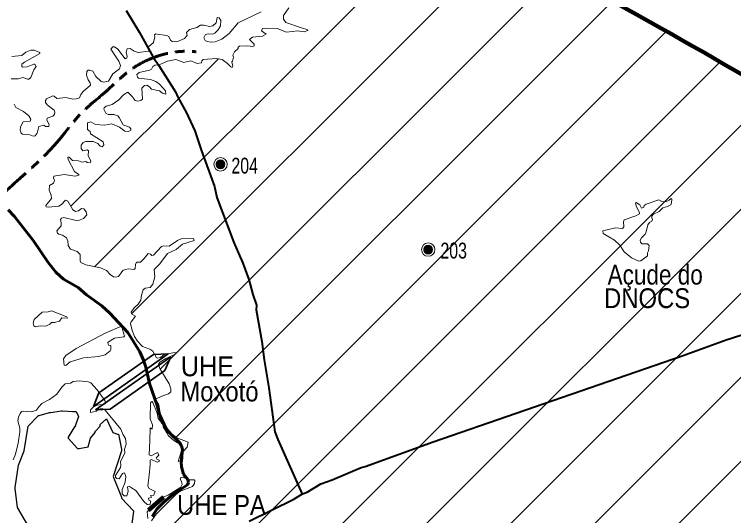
# Model space of a CAD drawing. Extents: x 553962 to 842807, y 8883888 to 9032388.
# Drawn here: x 584142 to 602280, y 8960686 to 8973335 of the extents above; entities that cross this region are included whole.
import ezdxf
from ezdxf.enums import TextEntityAlignment as Align

# ---------------------------------------------------------------- set-up
doc = ezdxf.new("R2010")
doc.units = 0
doc.header["$LTSCALE"] = 160
doc.linetypes.add('LONG_DASH_SHORT_DASH', pattern=[9.9, 6, -1.2, 1.5, -1.2])
for name, color, linetype, lineweight in [('15', 7, 'Continuous', 25), ('21', 7, 'Continuous', 25), ('22', 7, 'Continuous', 35), ('27', 7, 'Continuous', 90), ('28', 7, 'Continuous', 13), ('30', 7, 'Continuous', 13), ('32', 7, 'Continuous', 13), ('33', 7, 'Continuous', 13), ('34', 7, 'LONG_DASH_SHORT_DASH', 60)]:
    doc.layers.add(name, color=color, linetype=linetype, lineweight=lineweight)

msp = doc.modelspace()

# ---------------------------------------------------------------- linework, layer by layer
at = {"layer": '15', "lineweight": 40}
for points in [[(586961.6, 8973436.3), (587301, 8972874.3), (587640.4, 8972251.7), (587788.5, 8972042.4), (588207.4, 8971376.7), (588263.1, 8971248.8), (588483.5, 8970850.8), (588695.4, 8970396.6), (588857.5, 8969895.4), (589190.3, 8968987.7), (589251, 8968710.7), (589674.6, 8967582.3), (589899.5, 8967058.9), (590052.2, 8966645.4), (590154.6, 8966267.7), (590247.4, 8965995.5), (590238.8, 8965878.8), (590381.4, 8965077.2), (590437.7, 8964620.9), (590556.9, 8963909.5), (590712.3, 8962804.7), (590781.8, 8962609.4), (591396.4, 8961227.9)], [(590059.4, 8960543.5), (591188.1, 8961101.4), (591408.7, 8961235.4), (591525.3, 8961280.9), (591868.7, 8961488.1), (592154.1, 8961587.2), (592886.5, 8961903), (592990.6, 8961929.3), (594700.8, 8962547.5), (600985.5, 8964722.4), (602091.6, 8965119.9), (602697.1, 8965318.9)]]:
    msp.add_lwpolyline(points, dxfattribs=at)
at = {"layer": '21', "lineweight": 13}
for points in [[(591544.1, 8972929.1), (591539.1, 8972948.4), (591386.4, 8972993.6), (590989.7, 8973133.6), (590930.2, 8973216.3), (590925.8, 8973310), (591065.8, 8973500.9)], [(589256.8, 8973257.4), (589252.7, 8973258), (589234.5, 8973124.8), (589147.9, 8973046.8), (589063, 8973031.8), (588918.6, 8973063.5), (588835.7, 8973065.7), (588739.8, 8973006.3), (588561.7, 8972951.1), (588483.1, 8972879), (588499.7, 8972804.5), (588435.9, 8972723.7), (588237.5, 8972640.8), (588119.6, 8972647.3), (588075, 8972687.6), (588036.8, 8972776.6), (587983.9, 8972804.3), (587744.4, 8972835.9)], [(590364.9, 8973397.1), (589783.1, 8973121.1), (589557.5, 8972848.9), (589377.1, 8972711), (589208.9, 8972641.3), (589105, 8972632.4), (589003.3, 8972647.2), (588956.7, 8972674.9), (588920.5, 8972745), (588963.2, 8972823.6), (589028.8, 8972846.9), (589143.7, 8972836.4), (589197.1, 8972864.3), (589282, 8972943.2), (589336.7, 8973046.6), (589349.5, 8973181.3), (589304.8, 8973250.5), (589256.8, 8973257.4)], [(589636.7, 8971991.2), (589636.7, 8971991.2), (589651.2, 8972025), (589627.8, 8972139.3), (589644.9, 8972152.7), (589666, 8972251.4), (589647, 8972301.2), (589689.6, 8972386.1), (589784.9, 8972471), (589789.5, 8972511.4), (589823.3, 8972534.6), (590022.9, 8972543.1), (590153.7, 8972526.2), (590190.6, 8972539), (590188.4, 8972581.5), (590069.9, 8972700.4), (590146.4, 8972755.6), (590400.8, 8972781.1), (590487.9, 8972834.1), (590375.5, 8972917.5), (590400.9, 8972976.4), (590482, 8972987.1), (590771.4, 8972974.2), (591000.3, 8972885.2), (591293, 8972921.2), (591451.2, 8972895.9), (591544.1, 8972929.1)], [(587744.4, 8972835.9), (587705.8, 8972841), (587674.8, 8972821.7), (587681.8, 8972766), (587652.2, 8972626), (587520.6, 8972519.8), (587537.4, 8972424.4), (587521, 8972409.7), (587521, 8972409.7), (587265.6, 8972369), (587164.3, 8972404.8), (587061.7, 8972470.9), (586989.7, 8972468.8), (586964.1, 8972379.9), (586982.9, 8972274.7), (586974.5, 8972237.3), (586934.4, 8972216.2), (586751.7, 8972453.7), (586666.5, 8972513.3), (586626.1, 8972513.3), (586575.5, 8972456.3), (586777.5, 8972158), (586819.5, 8972043.7), (586793.9, 8971963.1), (586626.4, 8971831.7), (586515.7, 8971651), (586399.8, 8971621.3), (586326.8, 8971644.7), (586197.3, 8971767.6), (586118.5, 8971901.5), (586046.1, 8971927.1), (586004, 8971925.1), (585969.8, 8971897.1), (585961.4, 8971801.8), (585999.6, 8971687.1), (586050.5, 8971606.3), (586058.9, 8971546.7), (585878.5, 8971385.4), (585821.2, 8971315.3), (585782.6, 8971228.1), (585698.2, 8971200.7), (585613.2, 8971196.4), (585443, 8971236.7), (585213.8, 8971211.3), (585141.3, 8971274.9), (585111.6, 8971279.2)], [(584057.5, 8971710.4), (584236.4, 8971708.4), (584351.2, 8971742.2), (584472.4, 8971696.2), (584503.4, 8971697.7), (584552.9, 8971738.1), (584629.4, 8971933.2), (584690.8, 8972022.3), (584661.4, 8972077.8), (584630.9, 8972080), (584461.6, 8972014.2), (584357.8, 8972001.5), (584330, 8972018.8), (584330, 8972075.8), (584395, 8972126.3), (584785.8, 8972347.3), (584786.6, 8972370.8), (584644.6, 8972432.6), (584559.6, 8972432.7), (584559.6, 8972432.7), (584432.1, 8972379.7), (584331.8, 8972301), (584079, 8972273.4)], [(587960.4, 8971321.1), (587950.9, 8971402.7), (587803.3, 8971572.2), (587711.7, 8971638.2), (587576, 8971693.4), (587275.8, 8971727.9), (587248.6, 8971751), (587229.6, 8971820.7), (587289, 8971866.3), (587546.7, 8971925.3), (587596.9, 8971954.8), (587633.2, 8972022.7), (587682, 8972052.4), (587806, 8972067.6), (588004.9, 8972152.3), (588217.3, 8972196.9), (588412.8, 8972122.6), (588590.9, 8972165), (588748.1, 8972092.9), (588748.1, 8972092.9), (588863, 8972107.8), (588865.3, 8972162.9), (588901.3, 8972196.8), (589241.4, 8972224.5), (589381.6, 8972192.5), (589513.3, 8972099), (589598.1, 8972007.9), (589636.7, 8971991.2)], [(585319.8, 8967999.4), (585324, 8968076.1), (585307.1, 8968156.3), (585332.8, 8968188.5), (585392.1, 8968211.7), (585664, 8968141.7), (585757.4, 8968137.5), (585883, 8968184.3), (585965.4, 8968274.1), (585950.2, 8968348.5), (585893.9, 8968423.6), (585833.8, 8968436.8), (585757.2, 8968379.6), (585683.3, 8968356.3), (585617.4, 8968405), (585492.3, 8968621), (585434.5, 8968644.9), (585434.5, 8968644.9), (585333.9, 8968534), (585266.9, 8968496.5), (585001.2, 8968471), (584939.8, 8968481.6), (584933.7, 8968514.1), (585077.6, 8968692.1), (585069.3, 8968771.8), (585022.1, 8968902.1), (585026.8, 8969016.8), (585128.6, 8969076.5), (585151.9, 8969146.5), (585128.7, 8969210.2), (585139.6, 8969248.4), (585400.5, 8969295.2), (585672.2, 8969254.8), (585763.8, 8969274.2), (585765.4, 8969291.4), (585661.4, 8969372.5), (585498.3, 8969673.3), (585490.3, 8969728.7), (585519.5, 8969734.8), (585609, 8969645.7), (585761.7, 8969641.4), (585842.4, 8969605.4), (585945.9, 8969618), (585978.4, 8969594.8), (586056.7, 8969586.3), (586071.7, 8969626.7), (586006, 8969772.9), (586012.3, 8969889.7), (585973.9, 8969915.4), (585872.2, 8969890), (585830, 8969952.9), (585827.6, 8970038.4), (585874.5, 8970100.3), (585940.1, 8970123.6), (586131.1, 8970130), (586245.3, 8970079.5), (586303.6, 8970008.9), (586352.2, 8969994.2), (586398.9, 8970043.2), (586383.6, 8970117.6), (586064.4, 8970318.2), (586057, 8970376.2), (585985.1, 8970426.9), (585986.8, 8970597.1), (586072, 8970620.6), (586184.3, 8970557.1), (586411.7, 8970540), (586602.9, 8970571.8), (586793.3, 8970485.2), (586928.2, 8970384.9), (587019.2, 8970376.5), (587078.6, 8970412.6), (587082.7, 8970444.8), (587042.4, 8970487), (586885.5, 8970550.7), (586785.6, 8970735.2), (586747.1, 8970773.8), (586653.8, 8970811.9), (586509.4, 8970807.7), (586445.6, 8970844.1), (586399, 8970942.1), (586403.3, 8970977.5), (586453.7, 8971019.6), (586606.9, 8971064.6), (586777.2, 8971181.7), (586889.7, 8971306.8), (587002, 8971368.3), (587112.5, 8971262.4), (587184.9, 8971158.2), (587253.1, 8971141.2), (587329.3, 8971162.4), (587373.9, 8971198.8), (587359.2, 8971474.4), (587424.8, 8971542.6), (587484.6, 8971544.6), (587546.2, 8971506.3), (587601.6, 8971447), (587800.7, 8971404.6), (587878.2, 8971348.9), (587960.4, 8971321.1), (587960.4, 8971321.1)], [(585111.6, 8971279.2), (584954.3, 8971200.4), (584926.9, 8971162.3), (584926.9, 8971113.6), (584965.3, 8971056), (585141.3, 8970915.8), (585158.3, 8970866.9), (585154, 8970809.8), (585111.8, 8970769.6), (584969.3, 8970716), (584963, 8970661.1), (585015.9, 8970557.2), (585011.6, 8970506.1), (584929, 8970508.2), (584885.6, 8970535.6), (584757.2, 8970501.8), (584714.5, 8970340.6), (584662.6, 8970267.9), (584614.4, 8970263.9), (584528.8, 8970293.7), (584347.1, 8970310.6), (584311, 8970338.1), (584291.7, 8970412.5), (584293.8, 8970497.2), (584364.7, 8970623), (584540.2, 8970639.9), (584557, 8970686.9), (584506.1, 8970773.8), (584368.2, 8970884.1), (584177.1, 8970988.3), (584134.5, 8971066.8)], [(598979.7, 8967874.9), (598979.6, 8967875.5), (599301.7, 8967946.2), (599480.2, 8967933.8), (599509.8, 8967969.9), (599501.3, 8968101.1), (599516.3, 8968150.1), (599811.5, 8968247.9), (599904.8, 8968303.2), (599909, 8968337.3), (599832.8, 8968479.3), (599809.1, 8968571.9)], [(599809.1, 8968571.9), (599807.2, 8968579.6), (599825.8, 8968589.3), (599913, 8968531.8), (599957.7, 8968446.1), (600016.8, 8968470.3), (600024, 8968513.4), (600074.7, 8968549.4), (600397.5, 8968653.6), (600470.2, 8968613.3), (600565, 8968605), (600658.8, 8968647.2), (600702.7, 8968690.5), (600704.6, 8968688.3)], [(600704.6, 8968688.3), (600721.8, 8968668.3), (600716.4, 8968577.4), (600697.2, 8968526.2), (600615.2, 8968484), (600495.5, 8968451.8), (600399.8, 8968360.6), (600257.6, 8968290.3), (600215.3, 8968243.9), (600215.2, 8968203.3), (600238.2, 8968158.5), (600215, 8968118.4), (600157.8, 8968080.1), (600117.6, 8968027.2), (600078.7, 8967845.6), (600049.3, 8967791.2), (599953.8, 8967693.5), (599926.3, 8967638.5), (599930.5, 8967583.1), (599969.1, 8967544.5), (600104.8, 8967540.5), (600151.1, 8967502.5), (600134.3, 8967366.4), (600104.7, 8967317.5), (600109.2, 8967237.7)], [(588667.8, 8967651.8), (588657.3, 8967677.5), (588349.7, 8967670.3), (588259.2, 8967631.5), (588049.3, 8967489.5), (587908.7, 8967491.8), (587856.2, 8967474.6), (587652.2, 8967256), (587609.8, 8967253.9), (587577.2, 8967281.7), (587516.5, 8967298.4), (587416.4, 8967171), (587325, 8967083.9), (587225.2, 8967079.4), (587195.6, 8967026.5), (587187, 8966922.6), (587155.3, 8966899.2), (587031.7, 8966909.6), (586938.3, 8966898.9), (586877, 8966869.2), (586766.2, 8966722.7), (586692.1, 8966701.5), (586645.4, 8966710), (586554.2, 8966767.2), (586464.8, 8966869.3), (586314, 8966937.2), (585940.4, 8967011.6), (585821.7, 8967075), (585799.9, 8967116.4), (585797.8, 8967276.9), (585721.3, 8967347.2), (585557.8, 8967413.1), (585500.5, 8967502.3), (585487.7, 8967616.8), (585460, 8967695.5), (585358.3, 8967763.5), (585264.6, 8967784.9), (585230.7, 8967810.4), (585209.4, 8967874), (585319.8, 8967999.4)], [(599516.6, 8967344.8), (599411.9, 8967506.8), (599276.3, 8967640.2), (598993.8, 8967806), (598979.7, 8967874.9)], [(588239.8, 8964798.6), (588239.8, 8964798.6), (588138.8, 8964796.3), (587917.9, 8964751.3), (587826.4, 8964675), (587750.6, 8964658), (587726.7, 8964670.8), (587635.2, 8964832.1), (587554.3, 8964887.4), (587376.1, 8964957.5), (587244.3, 8965087.2), (587170.4, 8965207.5), (587110.7, 8965356.6), (587074.5, 8965534.6), (587087.2, 8965577.5), (587193.3, 8965719.9), (587106.5, 8965769), (587089.5, 8965818), (587165.8, 8965932.5), (587265.6, 8966019.6), (587329.2, 8966121.3), (587348.6, 8966249.6), (587392.7, 8966384.2), (587438, 8966427.4), (587563.2, 8966446.7), (587637.4, 8966529.4), (587682, 8966707.8), (587663.1, 8966894.9), (587807.3, 8967041.3), (588005.1, 8967300.6), (588221.7, 8967398.4), (588381.1, 8967532.1), (588678.2, 8967626.5), (588667.8, 8967651.8)], [(600109.2, 8967237.7), (599943.1, 8967117.9), (599886.4, 8967105.1), (599701.2, 8967194.2), (599516.6, 8967344.8)], [(588079.5, 8963798.7), (588087.9, 8963805.8), (588090.5, 8963883.4), (588045.3, 8964009.8), (587809.5, 8964400.9), (587773.6, 8964509.6), (587813.9, 8964556), (587964.7, 8964647.4), (588174.2, 8964740.5), (588231, 8964790.9), (588239.8, 8964798.6)], [(584113.2, 8962091.9), (584172.1, 8962236.3), (584240.7, 8962518.8), (584283.2, 8962799.2), (584283.2, 8962892.7), (584232.2, 8963079.6), (584244.9, 8963172.8), (584283.8, 8963267.3), (584319.4, 8963311.1), (584367.9, 8963323.8), (584575.7, 8963306.9), (584575.7, 8963306.9), (584703.5, 8963345.2), (584755, 8963428.2), (584835.5, 8963515.1), (585026.9, 8963615.1), (585211.3, 8963752.8), (585334.9, 8963929.5), (585426.1, 8964010), (585553.5, 8964025), (585623.6, 8964071.6), (585774.7, 8964084.4), (585999.3, 8964065.2), (586073.9, 8964035.5), (586226.9, 8963861.3), (586424.4, 8963587.3), (586449.8, 8963530), (586410.8, 8963500), (586229.2, 8963469.6), (586131.1, 8963423.6), (586058.9, 8963353.2), (586059.1, 8963288.1), (586216.2, 8963326.1), (586254.6, 8963368.5), (586358.6, 8963389.7), (586432.9, 8963349.4), (586830, 8962867.4), (586885.4, 8962727), (586943, 8962632.7), (586957.6, 8962493.3), (586921.5, 8962361.5), (586930, 8962273.3), (586815.4, 8962043.2), (586830.2, 8961956.5), (586815.2, 8961902.8), (586687.9, 8961700.7), (586694.3, 8961654.3), (586725.9, 8961622.5), (586787.2, 8961611.7), (586868.3, 8961747.5), (586916.8, 8961762.6), (586953.1, 8961669.7), (586938.6, 8961529.2), (586864.2, 8961341.7), (586864.3, 8961233.5), (586906.7, 8961189.1), (586976.2, 8961182.7), (587008.6, 8961303.5), (586993.8, 8961411.8), (587045, 8961420.4), (587098.4, 8961386.8)], [(588523, 8962536.8), (588236.2, 8962650.7), (588108.8, 8962750.5), (588002, 8962877.1), (588002, 8962877.1), (587820, 8963275.3), (587781.9, 8963483), (587699.1, 8963625.3), (587858.5, 8963700), (588030.2, 8963757.2), (588079.5, 8963798.7)], [(587554.1, 8962576.4), (587565.4, 8962902.1), (587616.1, 8962866.9), (587628.8, 8962977.9), (587565.1, 8963131.3), (587571.7, 8963538.4), (587617, 8963563.8), (587637.1, 8963543.2), (587743.6, 8963270.8), (587766.9, 8963135.1), (587856.3, 8963036.9), (587890.1, 8962969.1), (587890.3, 8962924.4), (587982.8, 8962779.3)], [(587982.8, 8962779.3), (588032.3, 8962701.8), (588167, 8962584.2), (588285.5, 8962505.9), (588359.4, 8962408.8), (588354.5, 8962361.1)], [(587781.7, 8962215.1), (587762.7, 8962269), (587730.7, 8962272.2), (587588.7, 8962196), (587541.8, 8962223.9), (587554.1, 8962576.4)], [(588376.4, 8962042.8), (588381.1, 8962040.8), (588402.2, 8962308.3), (588501.9, 8962412.8), (588524.4, 8962536.2), (588523, 8962536.8)], [(587540.2, 8961707.3), (587569.5, 8961975.7), (587563.1, 8962089.5), (587597.2, 8962100.2), (587745.5, 8962032.4), (587794.6, 8962050), (587792.4, 8962083.3), (587735, 8962113.3), (587718.2, 8962140.9), (587781.7, 8962215.1), (587781.7, 8962215.1)], [(588354.5, 8962361.1), (588348.1, 8962299.3), (588270.1, 8962055.2), (588271.6, 8962055.8), (588271.7, 8962060.3)], [(588271.6, 8962055.8), (588311.2, 8962069.4), (588376.4, 8962042.8)], [(587596.7, 8960558.6), (587717.4, 8960723.2), (588213.5, 8961217.2), (588323.7, 8961300.9), (588630.6, 8961421.7), (588681.9, 8961493.8), (588689.2, 8961575.7), (588675.2, 8961590.7), (588561, 8961592.8), (588381.1, 8961656.2), (588338.6, 8961648.6), (588325.4, 8961606.6), (588359, 8961544.8), (588373.9, 8961471.3), (588335.7, 8961403.9), (588018, 8961201.6), (587911.6, 8961156.7), (587701, 8960992.4), (587493.3, 8960783.2), (587506.9, 8960616.2)], [(587670.8, 8961239.2), (587692.7, 8961292.6), (587539.9, 8961371.6), (587510, 8961431.2), (587517.7, 8961501.6), (587540.2, 8961707.3)], [(587098.4, 8961386.8), (587205.3, 8961319.5), (587408.1, 8961044.4), (587491.1, 8960968.1), (587556.1, 8960961.2), (587582.5, 8961050.1), (587535.4, 8961074.6), (587527.1, 8961129.4), (587599.2, 8961141.8), (587570.6, 8961194.6), (587656.4, 8961204.1), (587670.8, 8961239.2)]]:
    msp.add_lwpolyline(points, dxfattribs=at)
for points in [[(585077.7, 8965854), (585463.8, 8965703.2), (585478.9, 8965666.9), (585337.4, 8965673.5), (585279.1, 8965592.6), (585154.1, 8965558.7), (585079.8, 8965558.5), (585035.3, 8965516.3), (584933.4, 8965469.6), (584789, 8965475.7), (584675.9, 8965446), (584629.5, 8965471.6), (584616.8, 8965540.1), (584642.3, 8965632.9), (584839.9, 8965820.3), (584992.7, 8965826.3)], [(585439, 8964728.2), (585696.3, 8964900.4), (586435.1, 8965293.1), (586860, 8965477.5), (586876.8, 8965441.6), (586866.7, 8965384.8), (586919.2, 8965218.6), (586903.9, 8965197.4), (586670.6, 8965163.4), (586579.7, 8965116.9), (586501.3, 8965053.3), (586513.6, 8964985.3), (586570.7, 8964976.5), (586575.2, 8964881), (586553.9, 8964845), (586430.8, 8964740.8), (586267.5, 8964700.5), (585884.6, 8964666.3), (585545, 8964564.5), (585440.9, 8964473.3), (585398.5, 8964484), (585379.4, 8964639)]]:
    msp.add_lwpolyline(points, close=True, dxfattribs=at)
at = {"layer": '22'}
for p, q in [((588022.6, 8964770.6), (586135.6, 8963442.6)), ((587651.1, 8964753.7), (586273.6, 8963784.3)), ((587651.1, 8964753.7), (588022.6, 8964770.6)), ((588084.7, 8964692), (586189.9, 8963358.5)), ((587938.9, 8964344.8), (588084.7, 8964692)), ((587938.9, 8964344.8), (586561.4, 8963375.4)), ((586273.6, 8963784.3), (586135.6, 8963442.6)), ((586189.9, 8963358.5), (586561.4, 8963375.4))]:
    msp.add_line(p, q, dxfattribs=at)
at = {"layer": '22', "lineweight": 90}
msp.add_line((587524.5, 8960823.5), (587901.3, 8961151.3), dxfattribs=at)
at = {"layer": '27'}
msp.add_spline([(592698.5, 8977198.4), (599903.5, 8973292.7), (608459.2, 8968138.2), (612674.8, 8965332.6), (616842, 8962096.4), (620005, 8958671.2), (621134, 8957974.7), (621473.4, 8956805.3), (621586.2, 8956597.5)], degree=3, dxfattribs=at)
at = {"layer": '28', "lineweight": 25}
msp.add_lwpolyline([(584626.8, 8960201.4), (584223.3, 8960887.7), (584162.8, 8961372.1), (584162.8, 8961392.3), (584243.5, 8961957.4), (584384.7, 8962320.7), (584485.6, 8962946.4), (584747.9, 8963208.8), (584768.1, 8963208.8), (585030.4, 8963289.5), (585050.6, 8963289.5), (585333, 8963329.9), (585353.2, 8963329.9), (585615.5, 8963309.7), (585655.9, 8963309.7), (585676, 8963309.7), (585696.2, 8963309.7), (585756.8, 8963188.6), (585676, 8962946.4), (585676, 8962926.2), (585655.9, 8962926.2), (585494.5, 8962663.8), (585494.5, 8962643.7), (585736.6, 8962381.3), (585756.8, 8962381.3), (585776.9, 8962381.3), (585998.9, 8962421.6), (586059.4, 8962643.7), (586180.5, 8962784.9), (586180.5, 8962805.1), (586301.5, 8962946.4), (586301.5, 8962966.6), (586301.5, 8962986.8), (586463, 8963128.1), (586624.4, 8962784.9), (586745.4, 8962744.6), (586765.6, 8962744.6), (586846.3, 8962361.1), (586846.3, 8962340.9), (586846.3, 8962320.7), (586631.8, 8961671.4), (586846.3, 8961150.1), (586846.3, 8961129.9), (587149, 8960806.9), (587149, 8960786.7), (587088.5, 8960362.9)], dxfattribs=at)
at = {"layer": '30'}
for p, q in [((586163.2, 8966967.2), (595091.2, 8975895.2)), ((587101.3, 8965784), (596467.9, 8975150.6)), ((588237.2, 8964798.6), (597844.7, 8974406.1)), ((588221.9, 8962661.9), (599221.5, 8973661.6)), ((587424, 8959742.8), (600588.4, 8972907.1)), ((585566.9, 8968492.2), (589288.4, 8972213.7)), ((588371.7, 8958569.1), (601945.6, 8972143)), ((590016.4, 8958092.5), (603275.3, 8971351.3)), ((591272.2, 8957227), (604596, 8970550.7)), ((592621.9, 8956455.3), (605901.8, 8969735.2)), ((594957.1, 8956669.2), (607207.6, 8968919.8)), ((597530.8, 8957121.6), (608512.7, 8968103.5)), ((587820.8, 8964382.2), (588217.3, 8964778.7))]:
    msp.add_line(p, q, dxfattribs=at)
at = {"layer": '32'}
for p, q in [((594478, 8967448), (594478, 8967348)), ((594488, 8967468), (594488, 8967328)), ((594498, 8967478), (594498, 8967318)), ((594508, 8967488), (594508, 8967308)), ((594518, 8967498), (594518, 8967298)), ((594528, 8967498), (594528, 8967298)), ((594538, 8967498), (594538, 8967298)), ((594548, 8967508), (594548, 8967288)), ((594558, 8967508), (594558, 8967288)), ((594568, 8967508), (594568, 8967288)), ((594578, 8967508), (594578, 8967288)), ((594588, 8967508), (594588, 8967288)), ((594598, 8967508), (594598, 8967288)), ((594608, 8967508), (594608, 8967288)), ((594618, 8967498), (594618, 8967298)), ((594628, 8967498), (594628, 8967298)), ((594638, 8967488), (594638, 8967308)), ((594648, 8967478), (594648, 8967318)), ((594658, 8967468), (594658, 8967328)), ((594668, 8967458), (594668, 8967338)), ((594468, 8967428), (594468, 8967368)), ((594678, 8967438), (594678, 8967358))]:
    msp.add_line(p, q, dxfattribs=at)
for radius in [168.7, 111]:
    msp.add_circle((594578, 8967398), radius, dxfattribs=at)
at = {"layer": '33'}
for p, q in [((589251, 8969621), (589251, 8969481)), ((589261, 8969631), (589261, 8969471)), ((589271, 8969641), (589271, 8969461)), ((589281, 8969651), (589281, 8969451)), ((589291, 8969651), (589291, 8969451)), ((589301, 8969651), (589301, 8969451)), ((589311, 8969661), (589311, 8969441)), ((589321, 8969661), (589321, 8969441)), ((589331, 8969661), (589331, 8969441)), ((589341, 8969661), (589341, 8969441)), ((589351, 8969661), (589351, 8969441)), ((589361, 8969661), (589361, 8969441)), ((589371, 8969661), (589371, 8969441)), ((589381, 8969651), (589381, 8969451)), ((589391, 8969651), (589391, 8969451)), ((589401, 8969641), (589401, 8969461)), ((589411, 8969631), (589411, 8969471)), ((589421, 8969621), (589421, 8969481)), ((589231, 8969581), (589231, 8969521)), ((589241, 8969601), (589241, 8969501)), ((589431, 8969611), (589431, 8969491)), ((589441, 8969591), (589441, 8969511))]:
    msp.add_line(p, q, dxfattribs=at)
for radius in [168.7, 111]:
    msp.add_circle((589341, 8969551), radius, dxfattribs=at)
at = {"layer": '34'}
msp.add_lwpolyline([(583982.9, 8968403.5), (584146.9, 8968235.1), (584624.8, 8967616.6), (584992.2, 8967072.1), (585186.8, 8966825.7), (585377.2, 8966655.9), (585748.8, 8966438.6), (585960.5, 8966257.3), (586351.6, 8965976.8), (586551, 8965796.4), (587006.6, 8965310.9), (587303.1, 8964815.2), (587400.7, 8964607), (587456.5, 8964435.4), (587545.5, 8964019), (587739.9, 8963466), (587828.5, 8963155), (587886.8, 8963016.8), (588023, 8962809.1), (588321.3, 8962515.1), (588353.7, 8962454.8), (588379.7, 8962350), (588349.5, 8962039.7), (588356.1, 8961913.4), (588409.9, 8961732.7), (588515.9, 8961598.5), (588533, 8961520.2), (588511.4, 8961464.3), (588140, 8961216), (587908.2, 8961023.1), (587733.4, 8960846.2), (587616.5, 8960660)], dxfattribs=at)
msp.add_spline([(583719.8, 8968683.1), (584226, 8969147.1), (585263.8, 8970159.6), (585803.8, 8970817.7), (586453.4, 8971391.4), (587077.8, 8971939.8), (587744.3, 8972277.3), (588469.9, 8972403.9), (588728.8, 8972391.8)], degree=3, dxfattribs=at)

# ---------------------------------------------------------------- texts
at = {"layer": '22'}
for s, width, p in [('Açude do', 0.85, (600302.7, 8966516.8)), ('DNOCS', 0.9, (600098, 8965922.9)), ('UHE', 0.95, (589011.1, 8964203.1)), ('Moxotó', 0.9, (589313, 8963569.1)), ('UHE PA', 0.9, (589364.5, 8960705))]:
    msp.add_text(s, height=500, dxfattribs=dict(at, width=width)).set_placement(p, align=Align.CENTER)
at = {"layer": '32', "width": 0.75}
msp.add_text('203', height=400, dxfattribs=at).set_placement((594885.8, 8967174.3))
at = {"layer": '33', "width": 0.75}
msp.add_text('204', height=400, dxfattribs=at).set_placement((589615.2, 8969318.1))

doc.saveas('drawing.dxf')
